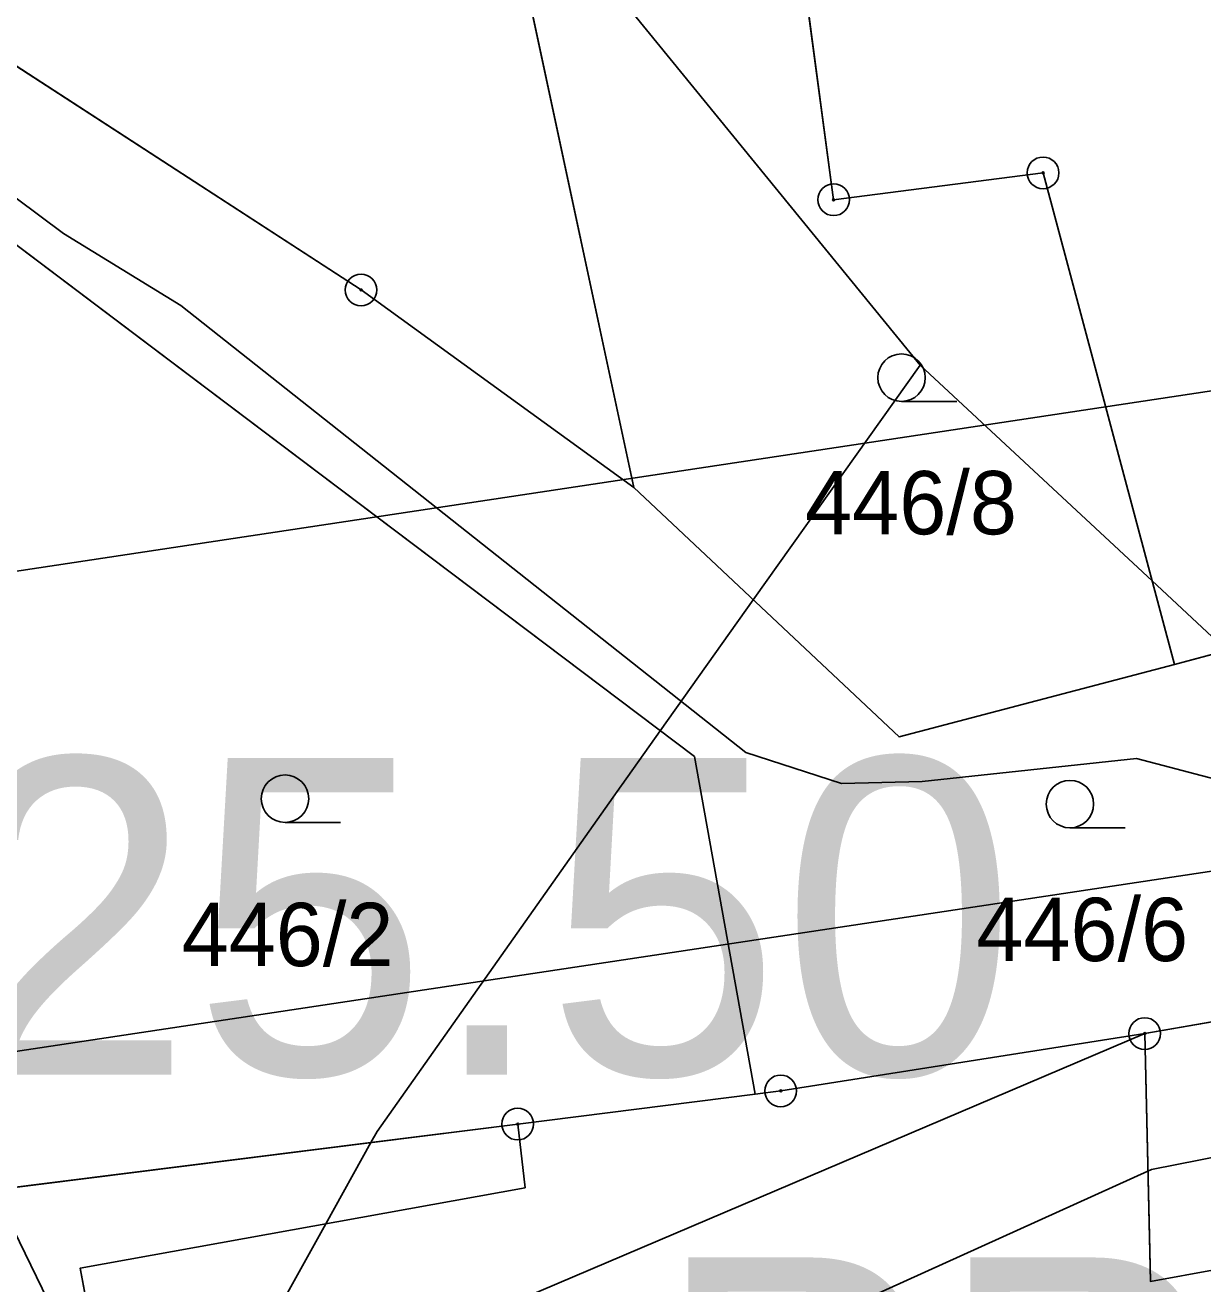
# Model space of a CAD drawing. Extents: x -706130 to -698555, y -971544 to -967260.
# Drawn here: x -704316.95 to -704279.74, y -969887.09 to -969847.34 of the extents above; entities that cross this region are included whole.
import ezdxf

# ---------------------------------------------------------------- set-up
doc = ezdxf.new("R2010")
doc.units = 0
for name, color, linetype in [('_Polohopis reambulance', 7, 'Continuous'), ('BPEJ hranice S', 7, 'Continuous'), ('BPEJ I-II trida ochrany S', 7, 'Continuous'), ('Docházková izochrona - BUS S', 7, 'Continuous'), ('Docházková izochrona - VLAK N', 7, 'Continuous'), ('Hluková izofona', 7, 'Continuous'), ('Hranice intravilán', 7, 'Continuous'), ('KN_Hranice_parcel', 7, 'Continuous'), ('KN_Parcelni cisla', 7, 'Continuous'), ('KN_Polygon parcely', 7, 'Continuous'), ('KN_POZEMKY_14_OSTATNI PLOCHA', 7, 'Continuous'), ('KN_POZEMKY_5_ZAHRADA', 7, 'Continuous'), ('KN_VYUZITI_17_ostatni plocha_ostatni komunikace', 7, 'Continuous'), ('KN_VYUZITI_23_ostatni plocha_manipulacni plocha', 7, 'Continuous'), ('KN_VYUZITI_26_ostatni plocha_jina plocha', 7, 'Continuous'), ('KN_Značky bodu BP', 7, 'Continuous'), ('KN_Značky kultur', 7, 'Continuous'), ('Komunikace mistni obsluzne - osy S', 7, 'Continuous'), ('OP dráhy', 7, 'Continuous'), ('Plochy rekreace - zahradkářské osady S', 7, 'Continuous'), ('Plochy smíšené obytné venkovské S', 7, 'Continuous'), ('Plochy verejnych prostranstvi - komunikace ostatni S', 7, 'Continuous'), ('Plochy zeleně sídelní ostatní S', 7, 'Continuous'), ('Regulační bloky zastavěné S', 7, 'Continuous'), ('Regulační kódy zastavěné S', 7, 'Continuous'), ('Spoje_dálkový komunikační kabel S', 7, 'Continuous'), ('VÝŠKOPIS_vrstevnice hlavní', 7, 'Continuous')]:
    doc.layers.add(name, color=color, linetype=linetype)

msp = doc.modelspace()

# ---------------------------------------------------------------- linework, layer by layer
at = {"layer": '_Polohopis reambulance'}
msp.add_line((-704281.58, -969879.19), (-704314.03, -969892.99), dxfattribs=at)
at = {"layer": 'BPEJ hranice S'}
for points in [[(-704278.985, -969867.086), (-704281.346, -969864.89), (-704288.676, -969858.073), (-704301.065, -969842.89), (-704302.127, -969841.381), (-704309.418, -969831.025), (-704316.551, -969820.891), (-704320.607, -969814.735), (-704325.534, -969807.258), (-704326.962, -969804.901), (-704327.036, -969804.779), (-704330.438, -969799.163), (-704331.728, -969797.033), (-704334.825, -969789.286), (-704336.646, -969787.692), (-704339.781, -969784.948), (-704340.968, -969784.948), (-704349.073, -969784.948), (-704353.26, -969785.471), (-704354.106, -969785.577), (-704356.507, -969785.878), (-704359.914, -969788.667), (-704362.52, -969791.447)], [(-704316.551, -969820.891), (-704309.418, -969831.025), (-704302.127, -969841.381), (-704301.065, -969842.89), (-704288.676, -969858.073), (-704293.947, -969865.488), (-704296.885, -969869.622), (-704298.094, -969871.324), (-704298.123, -969871.365), (-704305.832, -969882.28), (-704306.029, -969882.633), (-704307.455, -969885.197), (-704320.931, -969909.435)], [(-704320.931, -969909.435), (-704307.455, -969885.197), (-704306.029, -969882.633), (-704305.832, -969882.28), (-704298.123, -969871.365), (-704298.094, -969871.324), (-704296.885, -969869.622), (-704293.947, -969865.488), (-704288.676, -969858.073), (-704281.346, -969864.89), (-704278.985, -969867.086), (-704268.437, -969876.895), (-704261.431, -969883.411), (-704249.882, -969894.151)]]:
    msp.add_lwpolyline(points, dxfattribs=at)
at = {"layer": 'BPEJ I-II trida ochrany S'}
for p, q in [((-704281.58, -969879.19), (-704268.436, -969876.896)), ((-704293.08, -969881), (-704281.58, -969879.19)), ((-704293.89, -969881.1), (-704293.08, -969881)), ((-704301.39, -969882.05), (-704293.89, -969881.1)), ((-704306.029, -969882.633), (-704301.39, -969882.05)), ((-704325.49, -969885.08), (-704306.029, -969882.633))]:
    msp.add_line(p, q, dxfattribs=at)
at = {"layer": 'Docházková izochrona - BUS S'}
msp.add_arc((-704361.829, -969946.93), 400, 155.51821, 17.33949, dxfattribs=at)
at = {"layer": 'Docházková izochrona - VLAK N'}
msp.add_circle((-704165.451, -969778.767), 800, dxfattribs=at)
at = {"layer": 'Hluková izofona'}
msp.add_lwpolyline([(-704978.892, -969960.741), (-704952.365, -969958.468), (-704533.606, -969897.035), (-704407.562, -969878.195), (-704235.219, -969852.22), (-704191.388, -969845.43), (-703930.054, -969811.83), (-703913.486, -969808.99), (-703842.39, -969798.64), (-703778.153, -969789.467), (-703765.053, -969787.594), (-703746.362, -969783.74)], dxfattribs=at)
at = {"layer": 'Hranice intravilán'}
msp.add_lwpolyline([(-704175.17, -969859.69), (-704183.54, -969861.32), (-704187.63, -969862.78), (-704234.2, -969870.91), (-704242.82, -969872.42), (-704255.62, -969874.66), (-704267.43, -969876.72), (-704281.58, -969879.19), (-704281.4, -969887.02), (-704279.32, -969886.64), (-704277.79, -969894.76), (-704274, -969914.93), (-704269.4, -969939.37), (-704293.11, -969944.34), (-704308.17, -969962.06), (-704309.48, -969966.33), (-704308.45, -969972.54), (-704311.27, -969980.63), (-704313.97, -969994.18), (-704313.49, -969998.92)], dxfattribs=at)
at = {"layer": 'KN_Hranice_parcel'}
for p, q in [((-704294.53, -969829.6), (-704291.41, -969852.85)), ((-704304.47, -969830.45), (-704297.72, -969861.94)), ((-704306.34, -969855.7), (-704318.27, -969847.96)), ((-704297.72, -969861.94), (-704306.34, -969855.7)), ((-704270.53, -969864.82), (-704280.64, -969867.53)), ((-704281.58, -969879.19), (-704267.43, -969876.72)), ((-704301.39, -969882.05), (-704293.89, -969881.1)), ((-704301.39, -969882.05), (-704325.49, -969885.08))]:
    msp.add_line(p, q, dxfattribs=at)
for points in [[(-704291.41, -969852.85), (-704284.79, -969852), (-704280.64, -969867.53)], [(-704293.89, -969881.1), (-704295.8, -969870.44), (-704318.12, -969853.61)], [(-704280.64, -969867.53), (-704289.34, -969869.82), (-704297.72, -969861.94)], [(-704293.89, -969881.1), (-704293.08, -969881), (-704281.58, -969879.19)], [(-704281.58, -969879.19), (-704281.42, -969886.04), (-704281.4, -969887.02), (-704279.32, -969886.64)], [(-704328.15, -969900.78), (-704314.03, -969892.99), (-704315.21, -969886.6), (-704301.16, -969884.06), (-704301.39, -969882.05)]]:
    msp.add_lwpolyline(points, dxfattribs=at)
at = {"layer": 'KN_Polygon parcely'}
for points in [[(-704280.64, -969867.53), (-704270.53, -969864.82), (-704279.52, -969827.96), (-704294.53, -969829.6), (-704291.41, -969852.85), (-704284.79, -969852)], [(-704304.47, -969830.45), (-704297.72, -969861.94), (-704289.34, -969869.82), (-704280.64, -969867.53), (-704284.79, -969852), (-704291.41, -969852.85), (-704294.53, -969829.6)], [(-704304.47, -969830.45), (-704322.45, -969832.54), (-704327.77, -969830.71), (-704324.65, -969840.81), (-704321.12, -969846.11), (-704318.27, -969847.96), (-704306.34, -969855.7), (-704297.72, -969861.94)], [(-704297.72, -969861.94), (-704306.34, -969855.7), (-704318.27, -969847.96), (-704318.12, -969853.61), (-704295.8, -969870.44), (-704293.89, -969881.1), (-704293.08, -969881), (-704281.58, -969879.19), (-704267.43, -969876.72), (-704270.53, -969864.82), (-704280.64, -969867.53), (-704289.34, -969869.82)], [(-704318.12, -969853.61), (-704317.89, -969862.32), (-704325.49, -969885.08), (-704301.39, -969882.05), (-704293.89, -969881.1), (-704295.8, -969870.44)], [(-704248.18, -969881.02), (-704218.74, -969874.33), (-704185.49, -969866.77), (-704187.63, -969862.78), (-704234.2, -969870.91), (-704242.82, -969872.42), (-704255.62, -969874.66), (-704267.43, -969876.72), (-704281.58, -969879.19), (-704281.42, -969886.04), (-704281.4, -969887.02), (-704279.32, -969886.64)], [(-704277.79, -969894.76), (-704279.32, -969886.64), (-704281.4, -969887.02), (-704281.42, -969886.04), (-704281.58, -969879.19), (-704293.08, -969881), (-704293.89, -969881.1), (-704301.39, -969882.05), (-704301.16, -969884.06), (-704315.21, -969886.6), (-704314.03, -969892.99), (-704328.15, -969900.78), (-704328.6, -969908.59), (-704328.59, -969912.04), (-704326.06, -969911.18)], [(-704328.15, -969900.78), (-704314.03, -969892.99), (-704315.21, -969886.6), (-704301.16, -969884.06), (-704301.39, -969882.05), (-704325.49, -969885.08), (-704326.07, -969888.5), (-704326.33, -969890.03)]]:
    msp.add_lwpolyline(points, close=True, dxfattribs=at)
at = {"layer": 'KN_POZEMKY_14_OSTATNI PLOCHA'}
for p, q in [((-704281.58, -969879.19), (-704267.43, -969876.72)), ((-704293.08, -969881), (-704281.58, -969879.19)), ((-704281.42, -969886.04), (-704281.58, -969879.19)), ((-704281.58, -969879.19), (-704281.42, -969886.04)), ((-704293.89, -969881.1), (-704293.08, -969881)), ((-704301.39, -969882.05), (-704293.89, -969881.1)), ((-704325.49, -969885.08), (-704301.39, -969882.05)), ((-704301.16, -969884.06), (-704301.39, -969882.05)), ((-704301.39, -969882.05), (-704301.16, -969884.06)), ((-704315.21, -969886.6), (-704301.16, -969884.06)), ((-704301.16, -969884.06), (-704315.21, -969886.6)), ((-704281.4, -969887.02), (-704281.42, -969886.04)), ((-704281.42, -969886.04), (-704281.4, -969887.02)), ((-704314.03, -969892.99), (-704315.21, -969886.6)), ((-704315.21, -969886.6), (-704314.03, -969892.99)), ((-704279.32, -969886.64), (-704281.4, -969887.02)), ((-704281.4, -969887.02), (-704279.32, -969886.64))]:
    msp.add_line(p, q, dxfattribs=at)
at = {"layer": 'KN_POZEMKY_5_ZAHRADA'}
for p, q in [((-704291.41, -969852.85), (-704294.53, -969829.6)), ((-704294.53, -969829.6), (-704291.41, -969852.85)), ((-704304.47, -969830.45), (-704297.72, -969861.94)), ((-704297.72, -969861.94), (-704304.47, -969830.45)), ((-704306.34, -969855.7), (-704318.27, -969847.96)), ((-704318.27, -969847.96), (-704306.34, -969855.7)), ((-704284.79, -969852), (-704291.41, -969852.85)), ((-704291.41, -969852.85), (-704284.79, -969852)), ((-704280.64, -969867.53), (-704284.79, -969852)), ((-704284.79, -969852), (-704280.64, -969867.53)), ((-704318.12, -969853.61), (-704295.8, -969870.44)), ((-704295.8, -969870.44), (-704318.12, -969853.61)), ((-704297.72, -969861.94), (-704306.34, -969855.7)), ((-704306.34, -969855.7), (-704297.72, -969861.94)), ((-704289.34, -969869.82), (-704297.72, -969861.94)), ((-704297.72, -969861.94), (-704289.34, -969869.82)), ((-704270.53, -969864.82), (-704280.64, -969867.53)), ((-704280.64, -969867.53), (-704270.53, -969864.82)), ((-704280.64, -969867.53), (-704289.34, -969869.82)), ((-704289.34, -969869.82), (-704280.64, -969867.53)), ((-704295.8, -969870.44), (-704293.89, -969881.1)), ((-704293.89, -969881.1), (-704295.8, -969870.44)), ((-704267.43, -969876.72), (-704281.58, -969879.19)), ((-704281.58, -969879.19), (-704293.08, -969881)), ((-704293.08, -969881), (-704293.89, -969881.1)), ((-704293.89, -969881.1), (-704301.39, -969882.05)), ((-704301.39, -969882.05), (-704325.49, -969885.08))]:
    msp.add_line(p, q, dxfattribs=at)
at = {"layer": 'KN_VYUZITI_17_ostatni plocha_ostatni komunikace'}
for p, q in [((-704281.58, -969879.19), (-704267.43, -969876.72)), ((-704281.42, -969886.04), (-704281.58, -969879.19)), ((-704281.4, -969887.02), (-704281.42, -969886.04)), ((-704279.32, -969886.64), (-704281.4, -969887.02))]:
    msp.add_line(p, q, dxfattribs=at)
at = {"layer": 'KN_VYUZITI_23_ostatni plocha_manipulacni plocha'}
for p, q in [((-704325.49, -969885.08), (-704301.39, -969882.05)), ((-704301.39, -969882.05), (-704301.16, -969884.06)), ((-704301.16, -969884.06), (-704315.21, -969886.6)), ((-704315.21, -969886.6), (-704314.03, -969892.99))]:
    msp.add_line(p, q, dxfattribs=at)
at = {"layer": 'KN_VYUZITI_26_ostatni plocha_jina plocha'}
for p, q in [((-704293.08, -969881), (-704281.58, -969879.19)), ((-704281.58, -969879.19), (-704281.42, -969886.04)), ((-704293.89, -969881.1), (-704293.08, -969881)), ((-704301.39, -969882.05), (-704293.89, -969881.1)), ((-704301.16, -969884.06), (-704301.39, -969882.05)), ((-704315.21, -969886.6), (-704301.16, -969884.06)), ((-704281.42, -969886.04), (-704281.4, -969887.02)), ((-704314.03, -969892.99), (-704315.21, -969886.6)), ((-704281.4, -969887.02), (-704279.32, -969886.64))]:
    msp.add_line(p, q, dxfattribs=at)
at = {"layer": 'KN_Značky bodu BP'}
for centre, radius in [((-704284.79, -969852), 0.5), ((-704284.79, -969852), 0.0303), ((-704291.41, -969852.85), 0.5), ((-704291.41, -969852.85), 0.0303), ((-704306.34, -969855.7), 0.5), ((-704306.34, -969855.7), 0.0303), ((-704281.58, -969879.19), 0.5), ((-704281.58, -969879.19), 0.0303), ((-704293.08, -969881), 0.5), ((-704293.08, -969881), 0.0303), ((-704301.39, -969882.05), 0.5), ((-704301.39, -969882.05), 0.0303)]:
    msp.add_circle(centre, radius, dxfattribs=at)
at = {"layer": 'KN_Značky kultur'}
for p, q in [((-704289.263, -969859.22), (-704287.513, -969859.22)), ((-704308.743, -969872.52), (-704306.993, -969872.52)), ((-704283.943, -969872.69), (-704282.193, -969872.69))]:
    msp.add_line(p, q, dxfattribs=at)
for centre in [(-704289.263, -969858.47), (-704308.743, -969871.77), (-704283.943, -969871.94)]:
    msp.add_circle(centre, 0.75, dxfattribs=at)
at = {"layer": 'Komunikace mistni obsluzne - osy S'}
msp.add_lwpolyline([(-704185.124, -969864.497), (-704281.368, -969883.486), (-704328.041, -969904.618), (-704333.856, -969913.347), (-704351.432, -969924.307), (-704362.189, -969922.469)], dxfattribs=at)
at = {"layer": 'OP dráhy'}
msp.add_lwpolyline([(-704405.299, -969893.023), (-704233.075, -969867.066), (-704232.832, -969867.029), (-704190.36, -969860.449), (-704189.423, -969860.668), (-704185.549, -969861.307), (-704181.642, -969861.692), (-704177.717, -969861.821)], dxfattribs=at)
at = {"layer": 'Plochy rekreace - zahradkářské osady S'}
for p, q in [((-704318.27, -969847.96), (-704306.34, -969855.7)), ((-704306.34, -969855.7), (-704297.72, -969861.94)), ((-704297.72, -969861.94), (-704289.34, -969869.82)), ((-704280.64, -969867.53), (-704270.53, -969864.82)), ((-704289.34, -969869.82), (-704280.64, -969867.53))]:
    msp.add_line(p, q, dxfattribs=at)
at = {"layer": 'Plochy smíšené obytné venkovské S'}
for p, q in [((-704295.8, -969870.44), (-704318.12, -969853.61)), ((-704293.89, -969881.1), (-704295.8, -969870.44)), ((-704301.39, -969882.05), (-704293.89, -969881.1)), ((-704325.49, -969885.08), (-704301.39, -969882.05))]:
    msp.add_line(p, q, dxfattribs=at)
at = {"layer": 'Plochy verejnych prostranstvi - komunikace ostatni S'}
for p, q in [((-704306.34, -969855.7), (-704318.27, -969847.96)), ((-704297.72, -969861.94), (-704306.34, -969855.7)), ((-704289.34, -969869.82), (-704297.72, -969861.94)), ((-704270.53, -969864.82), (-704280.64, -969867.53)), ((-704280.64, -969867.53), (-704289.34, -969869.82)), ((-704281.58, -969879.19), (-704314.03, -969892.99)), ((-704293.08, -969881), (-704281.58, -969879.19)), ((-704293.89, -969881.1), (-704293.08, -969881))]:
    msp.add_line(p, q, dxfattribs=at)
msp.add_lwpolyline([(-704318.12, -969853.61), (-704295.8, -969870.44), (-704293.89, -969881.1)], dxfattribs=at)
at = {"layer": 'Plochy zeleně sídelní ostatní S'}
for p, q in [((-704314.03, -969892.99), (-704281.58, -969879.19)), ((-704281.58, -969879.19), (-704293.08, -969881)), ((-704293.08, -969881), (-704293.89, -969881.1)), ((-704293.89, -969881.1), (-704301.39, -969882.05)), ((-704301.39, -969882.05), (-704325.49, -969885.08))]:
    msp.add_line(p, q, dxfattribs=at)
at = {"layer": 'Regulační bloky zastavěné S'}
for p, q in [((-704318.27, -969847.96), (-704306.34, -969855.7)), ((-704306.34, -969855.7), (-704318.27, -969847.96)), ((-704295.8, -969870.44), (-704318.12, -969853.61)), ((-704306.34, -969855.7), (-704297.72, -969861.94)), ((-704297.72, -969861.94), (-704306.34, -969855.7)), ((-704297.72, -969861.94), (-704289.34, -969869.82)), ((-704289.34, -969869.82), (-704297.72, -969861.94)), ((-704280.64, -969867.53), (-704270.53, -969864.82)), ((-704270.53, -969864.82), (-704280.64, -969867.53)), ((-704289.34, -969869.82), (-704280.64, -969867.53)), ((-704280.64, -969867.53), (-704289.34, -969869.82)), ((-704293.89, -969881.1), (-704295.8, -969870.44)), ((-704281.58, -969879.19), (-704314.03, -969892.99)), ((-704293.08, -969881), (-704281.58, -969879.19)), ((-704293.89, -969881.1), (-704293.08, -969881)), ((-704301.39, -969882.05), (-704293.89, -969881.1)), ((-704325.49, -969885.08), (-704301.39, -969882.05))]:
    msp.add_line(p, q, dxfattribs=at)
msp.add_lwpolyline([(-704318.12, -969853.61), (-704295.8, -969870.44), (-704293.89, -969881.1)], dxfattribs=at)
at = {"layer": 'Spoje_dálkový komunikační kabel S'}
msp.add_lwpolyline([(-704334.82, -969817.91), (-704329.28, -969832.33), (-704324.71, -969843.44), (-704322.33, -969848.03), (-704319.49, -969851.13), (-704315.74, -969853.92), (-704312.03, -969856.19), (-704294.18, -969870.31), (-704291.16, -969871.29), (-704288.61, -969871.23), (-704281.84, -969870.5), (-704277.71, -969871.58)], dxfattribs=at)
at = {"layer": 'VÝŠKOPIS_vrstevnice hlavní'}
msp.add_lwpolyline([(-704335.586, -969824.951), (-704332.729, -969837.43), (-704328.723, -969853.103), (-704323.281, -969873.13), (-704315.506, -969889.106), (-704304.815, -969900.451), (-704285.9, -969908.994), (-704275.628, -969914.7), (-704269.35, -969917.125), (-704250.518, -969922.69), (-704241.101, -969924.544), (-704222.269, -969926.542), (-704203.436, -969926.97), (-704187.743, -969928.396)], dxfattribs=at)

# ---------------------------------------------------------------- texts
at = {"layer": 'KN_Parcelni cisla'}
for s, p in [('446/8', (-704292.31, -969863.419)), ('446/2', (-704312.01, -969877.059)), ('446/6', (-704286.9, -969876.9))]:
    msp.add_text(s, height=2, dxfattribs=at).set_placement(p)
at = {"layer": 'Regulační kódy zastavěné S'}
for s, p in [('SV.2.25.50', (-704351.806, -969880.487)), ('PP', (-704297.101, -969896.262))]:
    msp.add_text(s, height=10, dxfattribs=at).set_placement(p)

doc.saveas('drawing.dxf')
